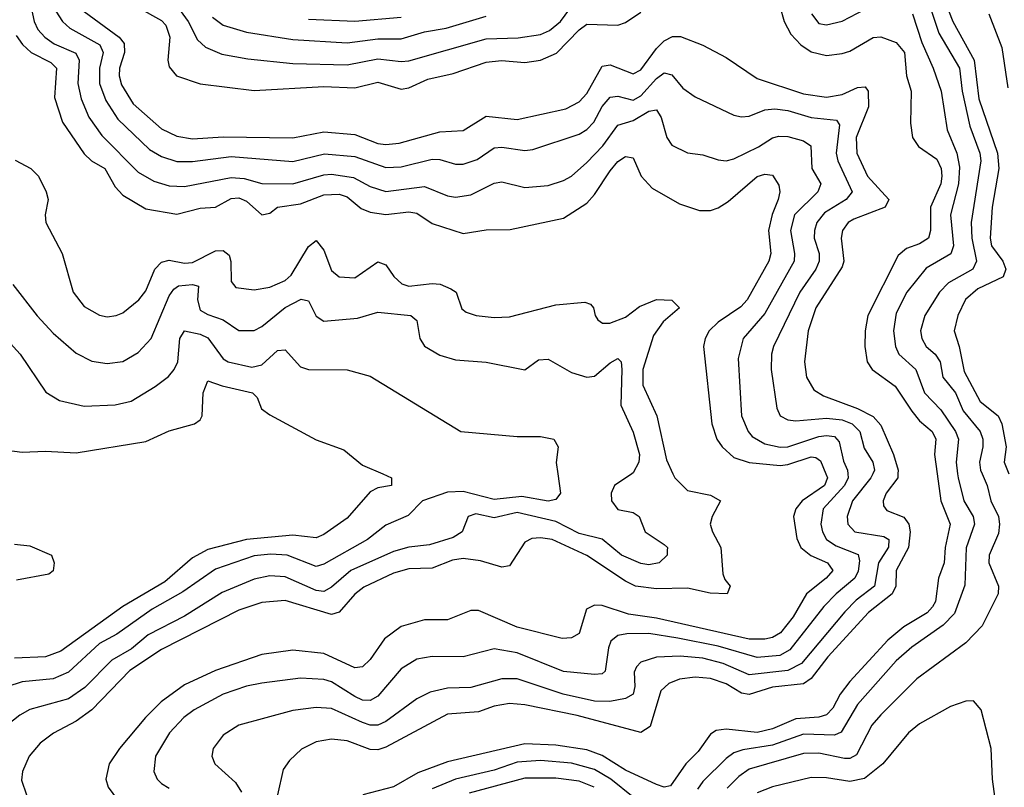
# Model space of a CAD drawing. Header units: inches. Extents: x 1305375 to 1407406, y 744550 to 841633.
# Tile 407 of 509: x 1352804 to 1355349, y 829189 to 831175. Entities that reach past the tile are written whole.
import ezdxf

# ---------------------------------------------------------------- set-up
doc = ezdxf.new("R2010")
doc.units = ezdxf.units.IN
doc.header["$MEASUREMENT"] = 0
doc.layers.add('B3852', color=7, linetype='Continuous')
doc.layers.add('B3853', color=7, linetype='Continuous')

msp = doc.modelspace()

# ---------------------------------------------------------------- linework, layer by layer
at = {"layer": 'B3852', "color": 5}
for points, elevation in [([(1354194.7, 830000), (1354202.2, 829950), (1354190, 829933.7), (1354170.1, 829929.9), (1354101.8, 829941.8), (1354030, 829934.2), (1353950, 829954.8), (1353910, 829953.1), (1353845.1, 829930), (1353807.8, 829892.2), (1353750, 829867.5), (1353702.8, 829830), (1353590, 829766.4), (1353570, 829760.8), (1353495.1, 829790), (1353452.8, 829792.8), (1353410, 829788.5), (1353310, 829753.9), (1353225, 829695), (1353146.4, 829650), (1353054.3, 829585.7), (1353010, 829561.5), (1352930, 829486.8), (1352890, 829470.2), (1352810, 829462.1), (1352770, 829449.5)], 1340), ([(1354386, 830000), (1354341.7, 829970), (1354332.7, 829950), (1354334, 829930), (1354350, 829908.1), (1354390, 829900.3), (1354404.9, 829890), (1354420.9, 829850), (1354470, 829817.3), (1354478.3, 829810), (1354478, 829802), (1354477.4, 829790), (1354457.4, 829770), (1354430, 829764.9), (1354410, 829768.1), (1354359.8, 829790), (1354310, 829831.1), (1354250, 829846.3), (1354190, 829877), (1354090, 829899.9), (1354030, 829886.1), (1353982.9, 829897.1), (1353963, 829890), (1353947.3, 829850), (1353924.6, 829835.4), (1353863.5, 829816.5), (1353810, 829810.2), (1353770, 829799.4), (1353659.4, 829750), (1353610, 829706.7), (1353590, 829695.9), (1353570, 829698.3), (1353490, 829733.7), (1353450, 829736.2), (1353410, 829728), (1353327.1, 829692.9), (1353230, 829631.8), (1353136, 829584), (1353092.4, 829547.6), (1353041.5, 829518.5), (1352972.3, 829447.7), (1352930, 829418.4), (1352830, 829390.3), (1352804, 829376), (1352771.5, 829350)], 1360), ([(1353742.1, 830000), (1353764.9, 829990), (1353764.9, 829970), (1353730, 829963.9), (1353710, 829953.9), (1353650, 829885.8), (1353590, 829842.9), (1353570, 829835), (1353510, 829841.5), (1353390, 829830), (1353290, 829804.3), (1353250, 829782.8), (1353178.9, 829721.1), (1353070, 829657), (1352910, 829541.8), (1352870, 829526.8), (1352790, 829523.5)], 1320), ([(1354492.7, 830000), (1354497.2, 829990), (1354530, 829957.3), (1354590, 829945), (1354615.8, 829930), (1354594.2, 829890), (1354589.2, 829870), (1354595, 829850), (1354616.9, 829810), (1354621.7, 829741.7), (1354626.7, 829726.7), (1354641, 829710), (1354632.7, 829690), (1354588.5, 829691.5), (1354530, 829704.7), (1354450, 829702.5), (1354395.7, 829710), (1354370, 829722.4), (1354270, 829789.1), (1354180.4, 829830), (1354150, 829835), (1354127.4, 829832.6), (1354110, 829823.5), (1354070, 829762.5), (1354050, 829758.8), (1353995, 829775), (1353950, 829781.2), (1353922.8, 829777.2), (1353870, 829756.6), (1353810, 829754.8), (1353770, 829743.1), (1353693, 829707), (1353670, 829688.7), (1353630, 829642.4), (1353610, 829636.8), (1353490, 829673), (1353430, 829667.6), (1353370, 829647.3), (1353170, 829545.5), (1353088.2, 829491.8), (1352990, 829389.9), (1352950, 829360.3), (1352890.6, 829329.4), (1352856.1, 829303.9), (1352828.3, 829270), (1352810.7, 829230), (1352807.9, 829207.9), (1352821.5, 829170)], 1380), ([(1354888.3, 830000), (1354892.5, 829990), (1354884.5, 829970), (1354827.1, 829930), (1354810.8, 829910), (1354804.2, 829890), (1354813.1, 829833.1), (1354823.1, 829810), (1354848.9, 829788.9), (1354892.6, 829770), (1354905.9, 829750), (1354889.1, 829730), (1354838.3, 829690), (1354803.3, 829630), (1354771.1, 829588.9), (1354750, 829577.2), (1354730, 829572.5), (1354690, 829572.7), (1354450, 829626.5), (1354377.6, 829637.6), (1354310, 829659.9), (1354290, 829660.1), (1354269.5, 829650), (1354250, 829586.9), (1354230, 829576.4), (1354206, 829574), (1354090, 829604), (1353990, 829647), (1353970, 829646.6), (1353910, 829622.3), (1353850, 829622.2), (1353790, 829605), (1353746.8, 829573.2), (1353710, 829520.2), (1353690, 829500.7), (1353670, 829498.5), (1353590, 829535.1), (1353510, 829544.1), (1353430, 829533), (1353310, 829491.2), (1353230, 829454.1), (1353169.6, 829410.4), (1353129.2, 829370), (1353061.4, 829290), (1353035.2, 829250), (1353026.7, 829210), (1353032.5, 829190), (1353056.6, 829156.6)], 1420), ([(1354944.7, 830000), (1354945.4, 829990), (1354936.1, 829970), (1354881.1, 829910), (1354875.4, 829870), (1354879.2, 829850), (1354890.1, 829830), (1354914.4, 829814.4), (1354971.7, 829791.7), (1354975, 829775), (1354971.6, 829748.4), (1354963.3, 829730), (1354914.9, 829690), (1354883.1, 829656.9), (1354795.2, 829544.8), (1354769.4, 829530.6), (1354710, 829525), (1354610, 829554.1), (1354505.1, 829574.9), (1354430, 829587), (1354373.7, 829586.3), (1354350, 829582.3), (1354332.4, 829567.6), (1354325.9, 829550), (1354317.5, 829490), (1354310, 829483.1), (1354290, 829481.1), (1354210, 829488.9), (1354090, 829537.4), (1354030, 829547.2), (1353950, 829527.1), (1353870, 829528), (1353830, 829520.4), (1353790, 829495.6), (1353730, 829425.3), (1353710, 829413.5), (1353690, 829415.2), (1353670, 829424), (1353610, 829462), (1353590, 829468.2), (1353530, 829471.4), (1353430, 829459.1), (1353390, 829451), (1353330, 829430.7), (1353254.3, 829390), (1353227.8, 829370), (1353190.7, 829330), (1353155.1, 829270), (1353150.2, 829230), (1353159.3, 829210), (1353170, 829199.3), (1353190, 829186.9)], 1440), ([(1355009.2, 830000), (1355004.7, 829990), (1354956.8, 829930), (1354943.5, 829890), (1354945, 829870), (1354962.7, 829850), (1355038.1, 829838.1), (1355050.8, 829830), (1355050.4, 829810.4), (1355024, 829770), (1355014.2, 829710), (1354966.4, 829673.6), (1354936.8, 829643.2), (1354824.8, 829510), (1354790, 829491.9), (1354690, 829480.3), (1354622.1, 829510), (1354570, 829523.1), (1354511.2, 829528.8), (1354450, 829526.1), (1354410, 829513.1), (1354398.7, 829501.3), (1354392.8, 829487.2), (1354394.5, 829450), (1354390, 829429.9), (1354370, 829419.5), (1354329.1, 829410.9), (1354290, 829412.4), (1354208.8, 829430), (1354090, 829469.9), (1354050, 829469.6), (1353970, 829447.5), (1353910, 829445.6), (1353864.8, 829435.2), (1353830, 829418.2), (1353750, 829359.9), (1353730, 829350.3), (1353710, 829349.9), (1353690, 829356.9), (1353610, 829393.1), (1353570, 829396.2), (1353510, 829388.4), (1353370, 829349.9), (1353330, 829324.1), (1353303.8, 829290), (1353300.2, 829270), (1353308.4, 829250), (1353361.6, 829201.6), (1353377.1, 829177.1)], 1460), ([(1355074.5, 830000), (1355073.9, 829990), (1355044.3, 829950), (1355035.9, 829930), (1355037.1, 829917.1), (1355045.3, 829905.3), (1355090, 829888), (1355102.3, 829870), (1355106.4, 829850), (1355101.5, 829810), (1355070.1, 829750), (1355068.8, 829710), (1355059.5, 829690), (1354998.2, 829641.8), (1354892.8, 829527.2), (1354850, 829470.6), (1354830, 829457.3), (1354750, 829448.4), (1354690, 829429.2), (1354670, 829432.6), (1354630, 829456.9), (1354590, 829471.2), (1354550, 829474.2), (1354510, 829469.2), (1354482, 829458), (1354461.4, 829438.6), (1354433.7, 829346.3), (1354410, 829331.4), (1354244.9, 829375.1), (1354110, 829403.1), (1354070, 829406.4), (1354030, 829399.3), (1353990, 829384.9), (1353910, 829378.6), (1353750, 829293.3), (1353730, 829286.6), (1353710, 829287.4), (1353650, 829309.9), (1353610, 829313.7), (1353570, 829307.3), (1353532, 829288), (1353501.1, 829258.9), (1353484.7, 829235.3), (1353470.1, 829170)], 1480), ([(1355176.1, 830000), (1355185.7, 829930), (1355209.1, 829870), (1355196.5, 829810), (1355194.3, 829770), (1355178.9, 829730), (1355171.5, 829670), (1355164.1, 829655.9), (1355150, 829641), (1355090, 829604.3), (1355048.2, 829570), (1354950, 829462.8), (1354925.3, 829430), (1354905.9, 829394.1), (1354890, 829376.7), (1354870, 829371.1), (1354810, 829366.5), (1354750, 829341), (1354710, 829330.8), (1354630, 829339.4), (1354604, 829336), (1354590, 829326.6), (1354558.2, 829281.8), (1354526.1, 829250), (1354486.4, 829193.6), (1354470, 829189.5), (1354450, 829196.5), (1354370, 829233.7), (1354310, 829271.3), (1354270, 829286.6), (1354190, 829298.1), (1354110, 829302.1), (1353910, 829255.6), (1353833.2, 829226.8), (1353770, 829190.8), (1353690.4, 829169.6)], 1520), ([(1355228.8, 830000), (1355230.1, 829990), (1355244.4, 829930), (1355268.6, 829890), (1355272.8, 829870), (1355251.1, 829808.9), (1355247.8, 829712.2), (1355221, 829639), (1355191, 829608.9), (1355110, 829552.1), (1355070, 829516.3), (1354970, 829403.9), (1354927.6, 829332.4), (1354910, 829324.2), (1354830, 829326.7), (1354750, 829298.1), (1354673.3, 829286.7), (1354650, 829278.5), (1354630, 829264.1), (1354570, 829204.4), (1354555.8, 829184.2)], 1540), ([(1355292.4, 830000), (1355305.3, 829970), (1355315, 829930), (1355334.2, 829890), (1355337, 829870), (1355334.4, 829845.6), (1355310.5, 829790), (1355309.7, 829770), (1355334.3, 829710), (1355333.2, 829690), (1355292.6, 829607.4), (1355250, 829563.4), (1355123, 829470), (1355030, 829376.9), (1355007.2, 829350), (1354967, 829273), (1354950, 829263.5), (1354936.5, 829263.5), (1354870, 829277.5), (1354830, 829276.7), (1354690, 829236.2), (1354662.7, 829217.3), (1354632.9, 829187.1)], 1560), ([(1352790, 829818.7), (1352830, 829814), (1352886, 829790), (1352893, 829770), (1352890.5, 829749.5), (1352879, 829741), (1352794.9, 829725.1)], 1280), ([(1355338, 829070), (1355319, 829210), (1355315.5, 829290), (1355290, 829389.5), (1355270, 829412.9), (1355250, 829412.4), (1355210, 829398.4), (1355130, 829353.5), (1355102.1, 829330), (1355035.2, 829250), (1354988, 829212), (1354950, 829204.5), (1354890, 829214.1), (1354850, 829214.4), (1354750, 829190.6), (1354710, 829174.8)], 1580), ([(1354390, 829164.2), (1354332.1, 829210), (1354290, 829235.6), (1354230, 829251.9), (1354150, 829259.1), (1354090, 829254), (1354030, 829233.9), (1353930, 829210.7), (1353870, 829185.5)], 1540), ([(1354289.3, 829189.3), (1354250, 829205.4), (1354190, 829213.3), (1354110, 829213.3), (1353965.7, 829174.3)], 1560)]:
    msp.add_lwpolyline(points, dxfattribs=dict(at, elevation=elevation))
at = {"layer": 'B3853', "color": 5}
for points, elevation in [([(1353218.4, 831198.4), (1353239.5, 831170), (1353263.3, 831123.3), (1353283.9, 831103.9), (1353325.9, 831085.9), (1353393.7, 831073.7), (1353510, 831061.8), (1353650, 831058.3), (1353730, 831074.1), (1353790, 831066.5), (1353810, 831068.4), (1354010, 831125.4), (1354092.1, 831127.9), (1354150, 831137), (1354173.1, 831146.9), (1354201.8, 831170), (1354250, 831237.1)], 1540), ([(1355192.1, 831232.1), (1355216.2, 831170), (1355271.5, 831070), (1355283.4, 830970), (1355331.9, 830830), (1355335.7, 830790), (1355317.8, 830690), (1355312.7, 830610), (1355316.6, 830590), (1355345.5, 830550), (1355353.7, 830530), (1355346.5, 830510), (1355281.2, 830478.8), (1355249.2, 830450.8), (1355229.7, 830410), (1355220.1, 830370), (1355233.1, 830330), (1355245.3, 830265.3), (1355287.3, 830187.3), (1355333.3, 830150), (1355343.2, 830130), (1355354.4, 830070), (1355348.8, 830030), (1355360.9, 830000)], 1580), ([(1352832.6, 831210), (1352840.9, 831170), (1352850.8, 831150), (1352868.4, 831130), (1352892.9, 831112.9), (1352948.5, 831088.5), (1352957.4, 831070), (1352953.8, 831010), (1352962.6, 830970), (1352982.6, 830922.6), (1353015.6, 830875.6), (1353110, 830780.9), (1353150, 830757.5), (1353190, 830745.2), (1353230, 830743.6), (1353350, 830766.8), (1353384.1, 830764.1), (1353430, 830751.4), (1353510, 830750.3), (1353590, 830773.6), (1353610, 830775.1), (1353666.8, 830766.8), (1353710, 830743.1), (1353750, 830731), (1353850, 830743.2), (1353910, 830719.7), (1353930, 830716.3), (1353970, 830722.3), (1354030, 830752.5), (1354050, 830755.7), (1354110, 830740.6), (1354170, 830746.4), (1354210, 830758.7), (1354230, 830770.1), (1354270, 830805.2), (1354311.3, 830848.8), (1354350, 830901.8), (1354390, 830914.4), (1354430, 830938.2), (1354450, 830941.7), (1354461.8, 830921.8), (1354476.6, 830870), (1354490.1, 830850.1), (1354530, 830830.8), (1354570, 830825.3), (1354610, 830812.5), (1354630, 830810.1), (1354650, 830814.7), (1354713.9, 830846.1), (1354750, 830869.2), (1354766.5, 830873.5), (1354790, 830872.8), (1354830, 830861.3), (1354849.1, 830849.1), (1354851.7, 830790), (1354875, 830750), (1354867, 830730), (1354807.3, 830670), (1354796.4, 830630), (1354807.1, 830570), (1354805.9, 830550), (1354730, 830414.6), (1354674.1, 830350), (1354661.7, 830298.3), (1354669.7, 830150), (1354686.9, 830110), (1354697.1, 830097.1), (1354730, 830077.6), (1354770, 830068.8), (1354790, 830069.8), (1354870, 830096.8), (1354890, 830099.8), (1354910, 830096.8), (1354922.6, 830082.6), (1354933.3, 830033.3), (1354944, 830010), (1354944.7, 830000)], 1440), ([(1352897.4, 831197.4), (1352914.6, 831170), (1352933.2, 831153.2), (1353010.8, 831110), (1353019.5, 831090), (1353010.3, 831050), (1353010.3, 831010), (1353025.9, 830965.9), (1353057.4, 830917.4), (1353139.6, 830839.6), (1353170, 830821), (1353210, 830808.5), (1353250, 830808), (1353350, 830820.7), (1353510, 830808), (1353591.6, 830828.4), (1353670, 830820.9), (1353750, 830793), (1353790, 830794.5), (1353870, 830814.4), (1353890, 830813.2), (1353930, 830800.9), (1353950, 830800.9), (1353986.6, 830813.4), (1354030, 830843.1), (1354050, 830845), (1354110, 830836.2), (1354130, 830839), (1354250, 830878.5), (1354270, 830891), (1354287.9, 830910), (1354310, 830950.1), (1354330, 830974.8), (1354350, 830977.5), (1354390, 830966.5), (1354410, 830978.4), (1354450, 831022.7), (1354470, 831037.3), (1354490, 831032), (1354518.1, 830998.1), (1354550, 830975.5), (1354650, 830928.2), (1354670, 830923.3), (1354690, 830925.8), (1354730, 830941.6), (1354755.7, 830944.3), (1354790, 830939.8), (1354850, 830922.3), (1354915.4, 830915.4), (1354923.3, 830903.3), (1354914.4, 830830), (1354919.4, 830810), (1354955.8, 830730), (1354940.7, 830710), (1354884.4, 830675.6), (1354865, 830650), (1354858.3, 830630), (1354857.8, 830610), (1354870.7, 830570), (1354870.4, 830550), (1354861.7, 830530), (1354821.1, 830470), (1354753, 830330), (1354747.5, 830310), (1354746.2, 830270), (1354760.9, 830170), (1354770.2, 830150), (1354790, 830139.6), (1354810, 830137.2), (1354890, 830144.1), (1354930, 830140), (1354956.2, 830130), (1354975.9, 830110), (1354986.9, 830066.9), (1355009.6, 830030), (1355013.7, 830010), (1355009.2, 830000)], 1460), ([(1352970, 831196.3), (1353061.1, 831130), (1353073.4, 831113.4), (1353074.5, 831090), (1353061.5, 831050), (1353060.8, 831030), (1353066.7, 831006.7), (1353097.3, 830957.3), (1353170, 830892.7), (1353210, 830873.5), (1353250, 830866.8), (1353330, 830871.9), (1353510, 830869.7), (1353590, 830884.9), (1353670, 830877.8), (1353730, 830855.1), (1353750, 830851.9), (1353784.8, 830855.2), (1353890, 830884.8), (1353950, 830888.3), (1354010, 830925.4), (1354090, 830916.9), (1354215.8, 830944.2), (1354250, 830962.9), (1354270, 830983.8), (1354310, 831055.2), (1354330, 831058.6), (1354390, 831034.9), (1354410, 831045), (1354450, 831100.3), (1354470, 831119.9), (1354491.6, 831131.6), (1354511.9, 831131.9), (1354570, 831108.7), (1354630, 831076.8), (1354710, 831022.5), (1354830, 830983.6), (1354890, 830974.6), (1354930, 830981.6), (1354970, 830999.6), (1354990, 831000.9), (1354997.3, 830990), (1354998, 830950), (1354966.1, 830870), (1354968, 830830), (1354995.9, 830770), (1355050.5, 830710), (1355041.3, 830690), (1354960.6, 830659.4), (1354945.7, 830650), (1354931.3, 830630), (1354927.3, 830610), (1354934.1, 830550), (1354930, 830535.3), (1354862.4, 830430), (1354842.5, 830370), (1354832.6, 830290), (1354838.3, 830250), (1354857.1, 830217.1), (1354881.7, 830201.7), (1354970, 830169), (1355010, 830148.2), (1355030, 830126.2), (1355063.1, 830050), (1355075, 830010), (1355074.5, 830000)], 1480), ([(1353110, 831206.7), (1353170, 831173.1), (1353181.1, 831161.1), (1353191.5, 831130), (1353186.7, 831070), (1353190, 831053), (1353209.4, 831029.4), (1353270, 831008.7), (1353410, 830991.8), (1353590, 831002.2), (1353670, 830998.8), (1353730, 831013.6), (1353790, 830995.6), (1353810, 830999), (1353858.8, 831021.2), (1353924.5, 831035.5), (1354010, 831065.2), (1354049.1, 831069.1), (1354110, 831064.5), (1354150, 831070.4), (1354191.7, 831088.3), (1354250, 831149), (1354270, 831163.1), (1354350, 831161.2), (1354370, 831167.8), (1354410, 831194.2)], 1520), ([(1354769.3, 831210), (1354780.6, 831170), (1354797.5, 831137.5), (1354823.7, 831110), (1354850, 831091.9), (1354890, 831082.2), (1354930, 831087.4), (1354950, 831093.8), (1355010, 831129.2), (1355030, 831130.9), (1355070, 831116), (1355091.1, 831090), (1355096.3, 831030), (1355108.9, 830990), (1355107, 830907), (1355112.4, 830870), (1355127.3, 830847.3), (1355174.6, 830814.6), (1355186.1, 830790), (1355187.8, 830770), (1355185, 830750), (1355158.9, 830690), (1355158.5, 830630), (1355153.3, 830610), (1355130, 830595.4), (1355096.9, 830583.1), (1355075.4, 830564.6), (1354996.6, 830410), (1354989.3, 830370), (1354988.5, 830330), (1354995.1, 830290), (1355008.1, 830270), (1355067.4, 830227.4), (1355110, 830162), (1355130, 830137.5), (1355162.6, 830110), (1355172.8, 830090), (1355169.3, 830050), (1355176.1, 830000)], 1520), ([(1354850.5, 831190.5), (1354870, 831165.5), (1354890, 831161.9), (1354930, 831171.2), (1354990, 831201.9)], 1540), ([(1355112.1, 831190), (1355135.9, 831115.9), (1355165.6, 831050), (1355185.8, 830990), (1355201.9, 830890), (1355226.8, 830830), (1355233.5, 830793.5), (1355231.3, 830750), (1355210.1, 830669.9), (1355217.9, 830590), (1355211.1, 830568.9), (1355147.7, 830532.3), (1355097.1, 830470), (1355070, 830415.8), (1355063.1, 830370), (1355067.8, 830330), (1355076.6, 830310), (1355120.3, 830270), (1355143.3, 830210), (1355185.5, 830165.5), (1355223.4, 830110), (1355230.6, 830090), (1355225.1, 830030), (1355228.8, 830000)], 1540), ([(1355156.5, 831210), (1355180.4, 831140.4), (1355234, 831050), (1355240.8, 830990), (1355260, 830900), (1355285.8, 830830), (1355288.9, 830810), (1355263.7, 830650), (1355265.2, 830610), (1355277.3, 830550), (1355267.9, 830530), (1355205.4, 830494.6), (1355182.2, 830470), (1355143.6, 830410), (1355133, 830370), (1355136.5, 830350), (1355147.8, 830330), (1355171, 830310), (1355183.9, 830290), (1355190.7, 830250), (1355222.9, 830210), (1355243, 830163), (1355286.7, 830110), (1355293.7, 830090), (1355294.3, 830070), (1355285.3, 830030), (1355288, 830010), (1355292.4, 830000)], 1560), ([(1355309.8, 831189.8), (1355343.3, 831103.3), (1355358.7, 830998.7)], 1620), ([(1353301.9, 831181.9), (1353330, 831161), (1353390, 831142.8), (1353510, 831124.1), (1353650, 831115.1), (1353730, 831125.4), (1353790, 831125.5), (1353850, 831143.2), (1353906.5, 831153.5), (1354010, 831184.5)], 1560), ([(1353550, 831176), (1353670, 831171.4), (1353790, 831181.4)], 1580), ([(1352794.2, 831134.2), (1352810.4, 831110.4), (1352833.6, 831090), (1352884.3, 831064.3), (1352899.1, 831050), (1352893.6, 830973.6), (1352914.3, 830910), (1352970, 830827.8), (1352988.9, 830810), (1353023.4, 830790), (1353050, 830743), (1353070, 830720.9), (1353130, 830686.1), (1353210, 830672.3), (1353270, 830687.7), (1353310, 830690.4), (1353350, 830712.3), (1353370, 830714.6), (1353390, 830705.2), (1353430, 830670.6), (1353450, 830674.4), (1353470, 830690.4), (1353530, 830698.5), (1353590, 830722.3), (1353630, 830723.5), (1353650, 830716.6), (1353686.5, 830686.5), (1353710, 830676.7), (1353750, 830670.9), (1353810, 830677.6), (1353830, 830674.4), (1353870, 830648.2), (1353950, 830621.7), (1354010, 830631.5), (1354072.1, 830632.1), (1354210, 830661.2), (1354270, 830700.1), (1354290, 830722.9), (1354330, 830784.2), (1354350, 830807.9), (1354370, 830821.5), (1354390, 830817.6), (1354410.1, 830770), (1354438.8, 830738.8), (1354510, 830699), (1354561.3, 830681.3), (1354590, 830681.5), (1354610, 830688.4), (1354635.4, 830704.6), (1354710, 830769.1), (1354730, 830775.1), (1354750, 830772.8), (1354766.8, 830746.8), (1354769, 830730), (1354764.4, 830710), (1354748.8, 830671.2), (1354739.6, 830630), (1354745.7, 830570), (1354740.9, 830550), (1354684.6, 830450), (1354667.9, 830432.1), (1354610, 830392.8), (1354586.7, 830370), (1354575.9, 830350), (1354571.9, 830330), (1354593.2, 830130), (1354606.5, 830090), (1354619.6, 830070), (1354650, 830042.9), (1354690, 830029.6), (1354770, 830022.2), (1354790, 830024), (1354850, 830044.3), (1354862.4, 830042.4), (1354874.1, 830034.1), (1354888.3, 830000)], 1420), ([(1352791.6, 830811.6), (1352832.3, 830790), (1352852.5, 830770), (1352872.1, 830730), (1352876.8, 830710), (1352869.6, 830670), (1352870.8, 830650), (1352913.2, 830570), (1352942.2, 830470), (1352970, 830433.2), (1353010, 830410.9), (1353030, 830406.7), (1353053.3, 830410), (1353070, 830417.1), (1353111.7, 830450), (1353130, 830473.7), (1353152.8, 830530), (1353170, 830547.5), (1353190, 830552.7), (1353230, 830545.5), (1353250, 830546.9), (1353310, 830576.8), (1353330, 830577.9), (1353345.6, 830565.6), (1353349.8, 830549.8), (1353350, 830498), (1353362.6, 830482.6), (1353410, 830476.1), (1353450, 830483.4), (1353490, 830500.7), (1353505.5, 830514.5), (1353550, 830588.1), (1353570, 830603.9), (1353590, 830578.4), (1353610, 830526.4), (1353630, 830510.1), (1353670, 830507.5), (1353730, 830548.6), (1353750, 830540.5), (1353770.6, 830510.6), (1353791.7, 830491.7), (1353810, 830485.8), (1353870, 830493), (1353890.7, 830490.7), (1353918.6, 830478.6), (1353932, 830470), (1353947, 830427), (1353958.4, 830418.4), (1353984, 830410), (1354030, 830404.7), (1354070, 830406.2), (1354190, 830437), (1354264.5, 830444.5), (1354279.5, 830439.5), (1354287.2, 830430), (1354291.2, 830410), (1354298.8, 830398.8), (1354310.2, 830390.2), (1354329.6, 830389.6), (1354370, 830405.4), (1354406.6, 830433.4), (1354450, 830451.3), (1354489.6, 830449.6), (1354509.4, 830430), (1354467, 830393), (1354442.2, 830357.8), (1354414.6, 830270), (1354414.4, 830230), (1354450.6, 830150.6), (1354476.3, 830036.3), (1354492.7, 830000)], 1380), ([(1352785.9, 830490), (1352848.8, 830408.8), (1352890, 830363.9), (1352950, 830312.1), (1352990, 830291.3), (1353030, 830285.4), (1353070, 830291.2), (1353110, 830314), (1353143.6, 830350), (1353190, 830461.1), (1353201.7, 830478.3), (1353213.8, 830486.2), (1353250.4, 830490.4), (1353265.6, 830485.6), (1353263.1, 830450), (1353270, 830423.7), (1353290, 830412), (1353330, 830398.9), (1353370, 830370.7), (1353410, 830370.6), (1353430, 830381.1), (1353489.6, 830430.4), (1353531.7, 830451.7), (1353550, 830448.1), (1353570, 830408.4), (1353590, 830395.5), (1353677.1, 830402.9), (1353730, 830418.5), (1353815.3, 830410), (1353830, 830396.5), (1353838.4, 830350), (1353850.6, 830330.6), (1353890, 830306.8), (1353930, 830295.3), (1354010, 830289.4), (1354110, 830269.1), (1354145.2, 830294.8), (1354170, 830297.1), (1354230, 830262.6), (1354270, 830250.1), (1354290, 830252.7), (1354330, 830287.6), (1354350, 830298.4), (1354358.4, 830290), (1354360.8, 830270), (1354358.2, 830178.2), (1354390, 830107.6), (1354406, 830050), (1354404.1, 830030), (1354390, 830002.7), (1354386, 830000)], 1360), ([(1352711.5, 830411.5), (1352804.6, 830310), (1352871.1, 830211.1), (1352906.4, 830190), (1352970, 830175.4), (1353050, 830178.8), (1353091.5, 830188.5), (1353154.2, 830225.8), (1353187.9, 830252.1), (1353203.2, 830270), (1353212.2, 830290), (1353217.2, 830350), (1353230, 830370.1), (1353270, 830361.4), (1353290, 830352.2), (1353330, 830297.6), (1353343, 830290), (1353404.2, 830275.8), (1353430, 830282), (1353470, 830318.9), (1353490, 830321.4), (1353530, 830277.4), (1353550, 830270.1), (1353650, 830269.2), (1353710, 830252.6), (1353944, 830110), (1354090, 830096.9), (1354150, 830096.9), (1354184.7, 830090), (1354196.3, 830070), (1354190.3, 830029.7), (1354194.7, 830000)], 1340), ([(1352770, 830061.6), (1352810, 830056), (1352870, 830059), (1352950, 830054.6), (1353130, 830084.3), (1353190, 830111.5), (1353255.6, 830130), (1353270, 830140.3), (1353275.2, 830150), (1353277.9, 830210), (1353290, 830240.7), (1353327.5, 830227.6), (1353405.2, 830210), (1353417.4, 830197.4), (1353428.5, 830168.5), (1353450, 830152.5), (1353570, 830087.8), (1353642, 830062), (1353690, 830022.8), (1353742.1, 830000)], 1320)]:
    msp.add_lwpolyline(points, dxfattribs=dict(at, elevation=elevation))

doc.saveas('drawing.dxf')
